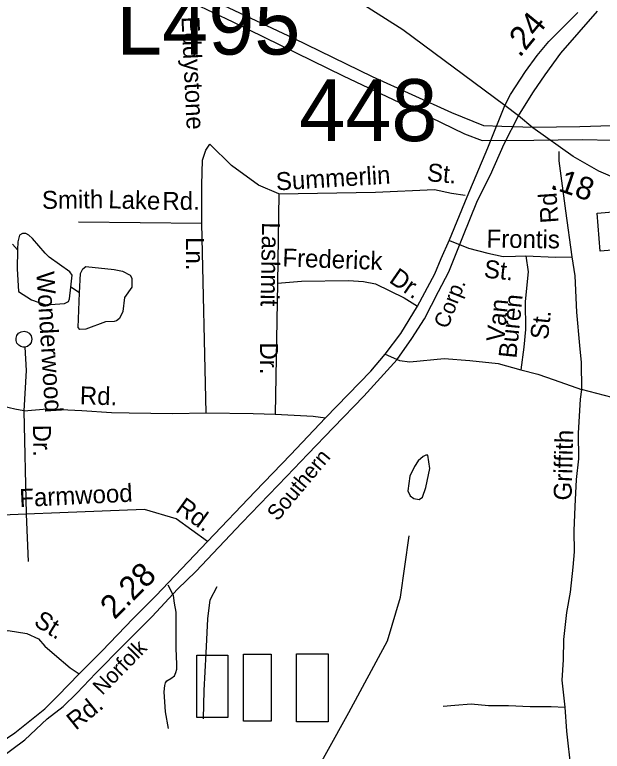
# Model space of a CAD drawing. Extents: x 1547597 to 1699558, y 810033 to 920809.
# Drawn here: x 1610019 to 1613131, y 841194 to 845095 of the extents above; entities that cross this region are included whole.
import ezdxf

# ---------------------------------------------------------------- set-up
doc = ezdxf.new("R2010")
doc.units = 0
for name, color, linetype in [('Exist Cultural Warehouse Building Footprint', 7, 'Continuous'), ('Exist Hydrographic Creek Single Shore', 7, 'Continuous'), ('Exist Hydrographic Misc Water Feature', 7, 'Continuous'), ('Exist Railroad Mainline', 7, 'Continuous'), ('Exist Railroad Mainline Label', 7, 'Continuous'), ('Exist Railroad Siding', 7, 'Continuous'), ('Exist Road Non-System Type 51', 7, 'Continuous'), ('Exist Road Non-System Type 51 Label', 7, 'Continuous'), ('Exist Road Primary Interstate Structure Cantilever Sign Number Label', 7, 'Continuous'), ('Exist Road Primary US Attributed', 7, 'Continuous'), ('Exist Road Primary US Label', 7, 'Continuous'), ('Exist Road Primary US Mileage Hundredths English Label', 7, 'Continuous'), ('Exist Road Primary US UnDivided 4 Lane Attributed', 7, 'Continuous'), ('Exist Road Secondary Mileage Hundredths English Label', 7, 'Continuous'), ('Exist Road Secondary Structure Standard Bridge Number Label', 7, 'Continuous'), ('Exist Road Secondary Type 51 Undivided 4 Lane Attributed', 7, 'Continuous'), ('Exist Utilities Electrical Transmission Line', 7, 'Continuous')]:
    doc.layers.add(name, color=color, linetype=linetype)

msp = doc.modelspace()

# ---------------------------------------------------------------- linework, layer by layer
at = {"layer": 'Exist Cultural Warehouse Building Footprint'}
for points in [[(1613103.3, 844043.2), (1613312, 844060.7), (1613328.8, 843860), (1613120.1, 843842.5)], [(1610983.4, 841703), (1611148, 841703), (1611148, 841373.7), (1610983.4, 841373.7)], [(1611230.2, 841708.8), (1611377.5, 841708.8), (1611377.5, 841354.6), (1611230.2, 841354.6)], [(1611511.5, 841710.7), (1611679.8, 841710.7), (1611679.8, 841350.7), (1611511.5, 841350.7)]]:
    msp.add_lwpolyline(points, close=True, dxfattribs=at)
at = {"layer": 'Exist Hydrographic Creek Single Shore'}
msp.add_lwpolyline([(1610264.7, 837799.8), (1610317.7, 838048.2), (1610499.7, 838573.1), (1610585.7, 838712.5), (1610788.7, 838951.2), (1610967.7, 839249.6), (1611055.7, 839599.1), (1611062.7, 840147.1), (1611106.7, 840290.7), (1611217.7, 840488.7), (1611420.7, 840737.4), (1611787.7, 841399.5), (1611992.7, 841779.5), (1612062.7, 842011.2), (1612108.7, 842335.1)], dxfattribs=at)
at = {"layer": 'Exist Hydrographic Misc Water Feature'}
msp.add_line((1610362.8, 843621.8), (1610315.6, 843651.4), dxfattribs=at)
for points in [[(1610315.6, 843651.4), (1610322.5, 843716.2), (1610311.3, 843733.3), (1610200.6, 843810.2), (1610179.6, 843831.7), (1610112.6, 843909.5), (1610094.4, 843927.4), (1610077.6, 843935.3), (1610060.7, 843936.2), (1610045, 843926.5), (1610034.7, 843892.7), (1610034, 843848.9)], [(1610034, 843848.9), (1610007.4, 843880.1)], [(1610034, 843848.9), (1610032.5, 843749.2), (1610039.6, 843629.6), (1610108.3, 843584.3), (1610183.7, 843558.7), (1610283.3, 843564.6), (1610303.2, 843575.8), (1610309.1, 843589.8), (1610315.6, 843651.4)], [(1610362.8, 843621.8), (1610367.4, 843723.9), (1610380.4, 843749.9), (1610395.4, 843761.7), (1610545, 843745.2), (1610589.4, 843736.2), (1610630.9, 843715.9), (1610639.2, 843700.3), (1610639.4, 843651.5), (1610600.6, 843598.1), (1610591.3, 843522.3)], [(1610591.3, 843522.3), (1610573.6, 843486.3), (1610557.6, 843474.3), (1610544.8, 843469.4), (1610499.6, 843467.9), (1610395.3, 843430.1), (1610363.5, 843428.4), (1610354.4, 843437.7), (1610362.8, 843621.8)], [(1612197, 842590.4), (1612217.8, 842691.7), (1612207.1, 842762.3), (1612195.7, 842762.4), (1612181.4, 842754.4), (1612156, 842732.8), (1612135.5, 842701.9), (1612112, 842650.4), (1612100.8, 842574), (1612113.1, 842547.1), (1612133.6, 842532.1), (1612161.9, 842527.5), (1612177.9, 842539.3), (1612197, 842590.4)]]:
    msp.add_lwpolyline(points, dxfattribs=at)
at = {"layer": 'Exist Railroad Mainline'}
msp.add_lwpolyline([(1609941.5, 841157.8), (1610072.5, 841254.1), (1610191.1, 841366), (1610275.7, 841430.9), (1610348.6, 841501.9), (1610447.8, 841608.7), (1610595.7, 841756.6), (1610747.4, 841908.6), (1610881, 842053), (1610978.1, 842145.7), (1611221.3, 842404.5), (1611460.1, 842651.2), (1611570.6, 842767.1), (1611707.5, 842909.7), (1611867.9, 843073.9), (1612044.1, 843269), (1612122.8, 843379.8), (1612189.3, 843484.2), (1612262.9, 843628.5), (1612317.9, 843732.3), (1612392.3, 843918.2), (1612470.9, 844110.1), (1612538.3, 844247.5), (1612610.6, 844410.8), (1612686.9, 844559.5), (1612735.8, 844639.1), (1612766.1, 844687.1), (1612827.7, 844776), (1612911.8, 844891.4), (1613105.2, 845114.1)], dxfattribs=at)
at = {"layer": 'Exist Railroad Siding'}
msp.add_lwpolyline([(1611018.6, 841366.3), (1611022.6, 841516.1), (1611033.3, 841714), (1611041.5, 841895.7), (1611054.8, 841995.5), (1611091.6, 842067)], dxfattribs=at)
at = {"layer": 'Exist Road Non-System Type 51'}
for points in [[(1611010.8, 843989.4), (1611010.8, 844194.6), (1611014.1, 844325), (1611030.4, 844377.1), (1611053.1, 844409.7)], [(1611417.8, 844145.8), (1611310.4, 844191.4), (1611167.1, 844295.7), (1611053.1, 844409.7)], [(1612901.6, 844370.7), (1612901.6, 844321.3), (1612935.4, 844056.3), (1612969.1, 843812.7)], [(1611417.8, 844145.8), (1611411.3, 843673.3)], [(1611417.8, 844145.8), (1611929, 844155.5), (1612241.5, 844168.6), (1612332.7, 844149), (1612405.1, 844139.4)], [(1611010.8, 843989.4), (1610356.4, 843995.9)], [(1611033.6, 842985.8), (1611010.8, 843989.4)], [(1612321.4, 843899.1), (1612422.1, 843859), (1612525.6, 843831.6), (1612605.3, 843814.6), (1612671.3, 843815.7), (1612725.3, 843817.9)], [(1612725.3, 843817.9), (1612739.2, 843733.3), (1612723.2, 843575.5), (1612724.8, 843427.3), (1612715.5, 843333.5), (1612700.3, 843214.1)], [(1612725.3, 843817.9), (1612883.4, 843810.1), (1612969.1, 843812.7)], [(1612969.1, 843812.7), (1612984.7, 843711.3), (1612994.2, 843519.4), (1613010.6, 843342.5), (1613019.5, 843253.5), (1613021.1, 843109.6)], [(1611411.3, 843673.3), (1611398.3, 842979.3)], [(1611411.3, 843673.3), (1611538.3, 843683.1), (1611786.2, 843687.7), (1611867.1, 843682.4), (1611929, 843670), (1612081.2, 843594.7), (1612152.3, 843550.8)], [(1610072.6, 843334.5), (1610064.3, 843333.9), (1610051.4, 843336.9), (1610040.1, 843344), (1610030.6, 843355.6), (1610025.8, 843368.9), (1610025.7, 843382.1), (1610029.6, 843395.4), (1610039.6, 843408.4), (1610053.2, 843416.3), (1610068.5, 843418.6), (1610083.2, 843415.7), (1610096.3, 843407.5), (1610106, 843394.9), (1610110.2, 843376), (1610106.5, 843359.8), (1610098.6, 843347.6), (1610086, 843338.2), (1610072.6, 843334.5)], [(1610072.6, 843334.5), (1610080.3, 843210.5), (1610067.9, 842997.1)], [(1611981.3, 843297), (1612057, 843263.7), (1612112.2, 843256.9), (1612293.7, 843273.6), (1612430.2, 843263.2), (1612579.9, 843247.4), (1612700.3, 843214.1)], [(1612700.3, 843214.1), (1612790, 843191.1), (1612875.7, 843161.6), (1613021.1, 843109.6)], [(1610067.9, 842997.1), (1610019.9, 843005.4), (1609958.8, 843020.7), (1609855, 843060.5), (1609769.5, 843097.1), (1609714.5, 843115.5), (1609650.4, 843118.5), (1609594.5, 843125.5)], [(1613021.1, 843109.6), (1613013, 843059.7), (1613002.7, 842878), (1613004.9, 842742.1), (1612992.7, 842632.7), (1612985, 842489.8), (1612979.8, 842362.5), (1612982, 842251), (1612975, 842169.1), (1612961.6, 842036.5), (1612940.8, 841929.9), (1612925.7, 841785.4), (1612924.4, 841679.4), (1612917.5, 841571.4), (1612933.1, 841428.5)], [(1613642, 842945.3), (1613482.7, 842986), (1613355.5, 843027.8), (1613223.6, 843057.6), (1613021.1, 843109.6)], [(1610067.9, 842997.1), (1610190.4, 843008.5), (1610374.1, 842999.2), (1610531.8, 842988.2), (1610625.6, 842986.5), (1610855.2, 842982.4), (1611033.6, 842985.8)], [(1610067.9, 842997.1), (1610080.1, 842450)], [(1611033.6, 842985.8), (1611281.1, 842982.5), (1611398.3, 842979.3)], [(1611398.3, 842979.3), (1611600.1, 842969.5), (1611665.1, 842960)], [(1611039.6, 842305.3), (1610874.2, 842425.6), (1610706.2, 842474.5), (1610257.3, 842456.2), (1610080.1, 842450)], [(1610080.1, 842450), (1609994.6, 842447), (1609848, 842431.7), (1609716.7, 842382.8), (1609622, 842346.1)], [(1610080.1, 842450), (1610089.3, 842199.4)], [(1610832.8, 841314.8), (1610818, 841402.9), (1610811.3, 841508.9), (1610813.8, 841542.9), (1610817.7, 841556.6), (1610824.7, 841566.7), (1610846.2, 841580.4), (1610864.5, 841594.1), (1610872.7, 841611.9), (1610876.8, 841629.4), (1610877.3, 841653.8), (1610874.3, 841740), (1610873.8, 841847.8), (1610874.8, 841931.8), (1610865.5, 841977.9), (1610859.9, 842020), (1610832.5, 842074.3)], [(1609607.5, 841630.7), (1609706.7, 841696), (1609799.7, 841762.2), (1609848.4, 841793.2), (1609894.5, 841808.5), (1609985, 841833.8), (1610083.4, 841818), (1610144, 841789.8), (1610178.5, 841751.3), (1610229.3, 841706.9), (1610311.8, 841637), (1610359.5, 841603.7)], [(1612288.6, 841433.9), (1612350.7, 841439), (1612436.7, 841446.1), (1612528.2, 841437.1), (1612634.6, 841437.1), (1612749.8, 841431.7), (1612860.5, 841431.9), (1612933.1, 841428.5)], [(1612933.1, 841428.5), (1612940.8, 841301.2), (1612964.2, 841095.9), (1612987.7, 840895.1), (1612992.7, 840721.1), (1612993.5, 840623.3), (1612987.7, 840474.7)]]:
    msp.add_lwpolyline(points, dxfattribs=at)
at = {"layer": 'Exist Road Primary US Attributed'}
msp.add_lwpolyline([(1612615.5, 844613.7), (1612644.8, 844671.4), (1612724.1, 844794.8), (1612786.2, 844878), (1612847.2, 844952.5), (1613000.8, 845105.6)], dxfattribs=at)
at = {"layer": 'Exist Road Primary US UnDivided 4 Lane Attributed'}
msp.add_lwpolyline([(1609840.6, 841173.3), (1609905.7, 841215.3), (1610019.9, 841292.5), (1610178.7, 841419.2), (1610247.6, 841487.3), (1610359.5, 841603.7), (1610480.6, 841725.2), (1610645.5, 841897.6), (1610765.7, 842018.3), (1611039.6, 842305.3), (1611293, 842570.5), (1611479, 842763.7), (1611665.1, 842960), (1611904.2, 843207.9), (1611981.3, 843297), (1612064.5, 843406.7), (1612152.3, 843550.8), (1612243.8, 843723.3), (1612277.8, 843803.4), (1612321, 843903.3), (1612414.8, 844129.5), (1612524.6, 844389.3), (1612615.5, 844613.7)], dxfattribs=at)
at = {"layer": 'Exist Road Secondary Type 51 Undivided 4 Lane Attributed'}
for points in [[(1612615.5, 844613.7), (1612074.7, 845015.1), (1611799, 845190.3), (1611366.8, 845431.8), (1610467.7, 845880.2), (1610085.9, 846044.7), (1609831.3, 846103.1), (1609619.1, 846113.7), (1609343.4, 846097.7), (1607863.6, 846103.1), (1607386.9, 846148.3), (1607003.8, 846236.7), (1606952.2, 846249.5), (1606830.6, 846307.8), (1606684, 846415.4), (1606544.1, 846528.1)], [(1612686.9, 844559.5), (1612615.5, 844613.7)], [(1613535, 844186.8), (1613421.6, 844186.7), (1613322.6, 844196.4), (1613215.8, 844222), (1613113.2, 844266), (1612976.3, 844343.8), (1612763.1, 844495.9), (1612686.9, 844559.5)]]:
    msp.add_lwpolyline(points, dxfattribs=at)
at = {"layer": 'Exist Utilities Electrical Transmission Line'}
for points in [[(1610757.1, 845257.1), (1611173.7, 845056.7), (1611758.6, 844771.9), (1612157.2, 844581.9), (1612401.1, 844464.1), (1612494.4, 844428.8), (1612768.2, 844430.5), (1613026.1, 844434.6), (1613183.8, 844430)], [(1610952.6, 845226.1), (1611495.9, 844970), (1611912.4, 844767.6), (1612333, 844577.2), (1612501.7, 844508.5), (1612599.7, 844505.1), (1612765.2, 844498.6), (1613011.2, 844502.8), (1613179, 844508.2)]]:
    msp.add_lwpolyline(points, dxfattribs=at)

# ---------------------------------------------------------------- texts
at = {"layer": 'Exist Railroad Mainline Label'}
for s, rotation, p in [('Corp.', 68.6861, (1612312, 843427.5)), ('Southern', 50.0264, (1611410.4, 842408.8)), ('Norfolk', 45.6197, (1610482.8, 841487.3))]:
    msp.add_text(s, height=82.02, rotation=rotation, dxfattribs=at).set_placement(p)
at = {"layer": 'Exist Road Non-System Type 51 Label'}
for s, rotation, p in [('Eddystone', 272.759, (1610901.7, 845083.4)), ('Summerlin', 3.4679, (1611405.1, 844164)), ('St.', 354.8615, (1612199.7, 844213.9)), ('Rd.', 94.0375, (1612899.3, 843993.8)), ('Smith', 0.7496, (1610163.7, 844066.2)), ('Lake', 358.3743, (1610513.6, 844070)), ('Rd.', 0.2546, (1610801.4, 844061)), ('Lashmit', 268.9633, (1611329.1, 843996.2)), ('Frontis', 359.3732, (1612517.5, 843861.5)), ('Ln.', 270.3062, (1610925.7, 843916.8)), ('Frederick', 357.9779, (1611435.6, 843762)), ('St.', 353.8856, (1612500.9, 843703.5)), ('Dr.', 325.3842, (1611996.6, 843681.2)), ('Wonderwood', 273.5466, (1610133.4, 843731.9)), ('Buren', 84.2065, (1612675.6, 843272.4)), ('Van', 84.335, (1612611, 843359.7)), ('St.', 84.087, (1612843.5, 843371.5)), ('Dr.', 270.2185, (1611318.2, 843358.9)), ('Rd.', 358.4539, (1610362.9, 843031.6)), ('Dr.', 270.6902, (1610115.5, 842923.4)), ('Griffith', 88.4852, (1612967.8, 842521.4)), ('Farmwood', 2.769, (1610045.6, 842487.5)), ('Rd.', 324.3512, (1610865.2, 842467.5)), ('St.', 328.0849, (1610114.3, 841864.8))]:
    msp.add_text(s, height=95, rotation=rotation, dxfattribs=at).set_placement(p)
at = {"layer": 'Exist Road Primary Interstate Structure Cantilever Sign Number Label'}
msp.add_text('L495', height=328.08, dxfattribs=at).set_placement((1610556, 844883.8))
at = {"layer": 'Exist Road Primary US Label'}
msp.add_text('Rd.', height=95, rotation=38.9696, dxfattribs=at).set_placement((1610342, 841302.5))
at = {"layer": 'Exist Road Primary US Mileage Hundredths English Label'}
for s, rotation, p in [('.24', 50.6822, (1612693.7, 844863.7)), ('2.28', 45.0899, (1610547.2, 841887.6))]:
    msp.add_text(s, height=125, rotation=rotation, dxfattribs=at).set_placement(p)
at = {"layer": 'Exist Road Secondary Mileage Hundredths English Label'}
msp.add_text('.18', height=120, rotation=341.1859, dxfattribs=at).set_placement((1612850.8, 844177.7))
at = {"layer": 'Exist Road Secondary Structure Standard Bridge Number Label'}
msp.add_text('448', height=328.08, dxfattribs=at).set_placement((1611525.8, 844425.3))

doc.saveas('drawing.dxf')
